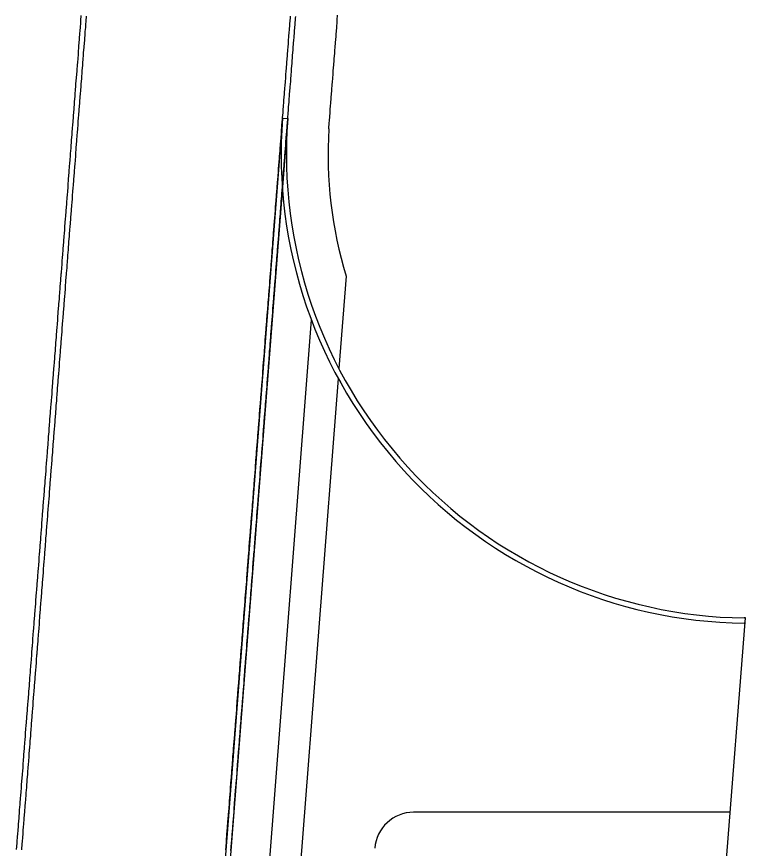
# Model space of a CAD drawing. Extents: x 2145147 to 2158018, y 137519 to 148068.
# Drawn here: x 2151046.3 to 2151139.5, y 140981.8 to 141088.2 of the extents above; entities that cross this region are included whole.
import ezdxf

# ---------------------------------------------------------------- set-up
doc = ezdxf.new("R2010")
doc.units = 0
doc.layers.add('PR_Phasing_Pavement_1', color=7, linetype='Continuous')

msp = doc.modelspace()

# ---------------------------------------------------------------- linework, layer by layer
at = {"layer": 'PR_Phasing_Pavement_1'}
for p, q in [((2151080.3, 141075.25), (2151066.31, 140894.93)), ((2151080.97, 141075.2), (2151066.98, 140894.88)), ((2151080.3, 141075.25), (2151080.97, 141075.2)), ((2151088.43, 141055), (2151087.51, 141043.18)), ((2151083.98, 141049.43), (2151073.93, 140919.87)), ((2151087.41, 141041.94), (2151078.48, 140926.74)), ((2151134.75, 140949.81), (2151139.52, 141011.28)), ((2151139.47, 141010.61), (2151139.37, 141010.61)), ((2151139.52, 141011.28), (2151139.38, 141011.28)), ((2151137.59, 140986.45), (2151097.08, 140986.42))]:
    msp.add_line(p, q, dxfattribs=at)
for points in [[(2151046.27, 140981.67), (2151046.34, 140982.46), (2151046.35, 140982.67), (2151046.4, 140983.27), (2151046.43, 140983.67), (2151046.46, 140984.08), (2151046.51, 140984.66), (2151046.52, 140984.89), (2151046.58, 140985.66), (2151046.59, 140985.7), (2151046.65, 140986.51), (2151046.66, 140986.66), (2151046.7, 140987.16), (2151046.71, 140987.32), (2151046.74, 140987.65), (2151046.78, 140988.13), (2151046.82, 140988.65), (2151046.84, 140988.94), (2151046.89, 140989.65), (2151046.9, 140989.75), (2151046.96, 140990.56), (2151046.97, 140990.64), (2151047.03, 140991.37), (2151047.05, 140991.64), (2151047.09, 140992.18), (2151047.13, 140992.64), (2151047.15, 140992.99), (2151047.2, 140993.64), (2151047.21, 140993.8), (2151047.28, 140994.6), (2151047.28, 140994.63), (2151047.34, 140995.41), (2151047.36, 140995.63), (2151047.4, 140996.22), (2151047.43, 140996.63), (2151047.47, 140997.03), (2151047.51, 140997.62), (2151047.53, 140997.84), (2151047.59, 140998.62), (2151047.59, 140998.65), (2151047.65, 140999.46), (2151047.67, 140999.62), (2151047.72, 141000.27), (2151047.74, 141000.61), (2151047.78, 141001.08), (2151047.82, 141001.61), (2151047.84, 141001.89), (2151047.9, 141002.61), (2151047.91, 141002.7), (2151047.97, 141003.51), (2151047.98, 141003.61), (2151048.03, 141004.32), (2151048.05, 141004.6), (2151048.09, 141005.13), (2151048.13, 141005.6), (2151048.16, 141005.94), (2151048.21, 141006.6), (2151048.22, 141006.75), (2151048.28, 141007.56), (2151048.29, 141007.59), (2151048.35, 141008.37), (2151048.36, 141008.59), (2151048.41, 141009.18), (2151048.44, 141009.59), (2151048.47, 141009.99), (2151048.52, 141010.58), (2151048.53, 141010.8), (2151048.6, 141011.58), (2151048.6, 141011.61), (2151048.66, 141012.42), (2151048.67, 141012.58), (2151048.72, 141013.23), (2151048.75, 141013.58), (2151048.79, 141014.04), (2151048.83, 141014.57), (2151048.85, 141014.85), (2151048.9, 141015.57), (2151048.91, 141015.66), (2151048.97, 141016.46), (2151048.98, 141016.57), (2151049.04, 141017.27), (2151049.06, 141017.56), (2151049.1, 141018.08), (2151049.14, 141018.56), (2151049.16, 141018.89), (2151049.21, 141019.56), (2151049.23, 141019.7), (2151049.29, 141020.51), (2151049.29, 141020.55), (2151049.35, 141021.32), (2151049.37, 141021.55), (2151049.41, 141022.13), (2151049.45, 141022.55), (2151049.48, 141022.94), (2151049.52, 141023.55), (2151049.54, 141023.75), (2151049.6, 141024.54), (2151049.6, 141024.56), (2151049.67, 141025.37), (2151049.68, 141025.54), (2151049.73, 141026.18), (2151049.76, 141026.54), (2151049.79, 141026.99), (2151049.83, 141027.53), (2151049.85, 141027.8), (2151049.91, 141028.53), (2151049.92, 141028.61), (2151049.98, 141029.42), (2151049.99, 141029.53), (2151050.04, 141030.23), (2151050.07, 141030.52), (2151050.1, 141031.04), (2151050.14, 141031.52), (2151050.17, 141031.85), (2151050.22, 141032.52), (2151050.23, 141032.66), (2151050.29, 141033.47), (2151050.3, 141033.52), (2151050.36, 141034.28), (2151050.37, 141034.51), (2151050.42, 141035.09), (2151050.45, 141035.51), (2151050.48, 141035.9), (2151050.53, 141036.51), (2151050.54, 141036.71), (2151050.61, 141037.5), (2151050.61, 141037.52), (2151050.67, 141038.33), (2151050.68, 141038.5), (2151050.73, 141039.13), (2151050.76, 141039.5), (2151050.8, 141039.94), (2151050.84, 141040.49), (2151050.86, 141040.75), (2151050.92, 141041.49), (2151050.92, 141041.56), (2151050.98, 141042.37), (2151050.99, 141042.49), (2151051.05, 141043.18), (2151051.07, 141043.49), (2151051.11, 141043.99), (2151051.15, 141044.48), (2151051.17, 141044.8), (2151051.23, 141045.48), (2151051.24, 141045.61), (2151051.3, 141046.42), (2151051.3, 141046.48), (2151051.36, 141047.23), (2151051.38, 141047.47), (2151051.42, 141048.04), (2151051.46, 141048.47), (2151051.49, 141048.85), (2151051.53, 141049.47), (2151051.55, 141049.66), (2151051.61, 141050.46), (2151051.61, 141050.47), (2151051.68, 141051.28), (2151051.69, 141051.46), (2151051.74, 141052.09), (2151051.77, 141052.46), (2151051.8, 141052.9), (2151051.84, 141053.46), (2151051.86, 141053.71), (2151051.92, 141054.45), (2151051.93, 141054.52), (2151051.99, 141055.33), (2151052, 141055.45), (2151052.05, 141056.14), (2151052.08, 141056.45), (2151052.12, 141056.95), (2151052.15, 141057.44), (2151052.18, 141057.76), (2151052.23, 141058.44), (2151052.24, 141058.57), (2151052.3, 141059.38), (2151052.31, 141059.44), (2151052.37, 141060.19), (2151052.39, 141060.43), (2151052.43, 141060.99), (2151052.46, 141061.43), (2151052.49, 141061.8), (2151052.54, 141062.43), (2151052.56, 141062.61), (2151052.62, 141063.42), (2151052.62, 141063.43), (2151052.68, 141064.23), (2151052.7, 141064.42), (2151052.74, 141065.04), (2151052.77, 141065.42), (2151052.81, 141065.85), (2151052.85, 141066.42), (2151052.87, 141066.66), (2151052.93, 141067.41), (2151052.93, 141067.47), (2151052.99, 141068.28), (2151053, 141068.41), (2151053.06, 141069.09), (2151053.08, 141069.41), (2151053.12, 141069.9), (2151053.16, 141070.4), (2151053.18, 141070.71), (2151053.24, 141071.4), (2151053.25, 141071.52), (2151053.31, 141072.33), (2151053.31, 141072.4), (2151053.37, 141073.14), (2151053.39, 141073.4), (2151053.43, 141073.95), (2151053.47, 141074.39), (2151053.5, 141074.76), (2151053.55, 141075.39), (2151053.56, 141075.57), (2151053.62, 141076.38), (2151053.62, 141076.39), (2151053.69, 141077.19), (2151053.7, 141077.38), (2151053.75, 141078), (2151053.78, 141078.38), (2151053.81, 141078.81), (2151053.86, 141079.38), (2151053.87, 141079.62), (2151053.93, 141080.37), (2151053.94, 141080.43), (2151054, 141081.24), (2151054.01, 141081.37), (2151054.06, 141082.05), (2151054.09, 141082.37), (2151054.13, 141082.85), (2151054.17, 141083.37), (2151054.19, 141083.66), (2151054.24, 141084.36), (2151054.25, 141084.47), (2151054.31, 141085.28), (2151054.32, 141085.36), (2151054.38, 141086.09), (2151054.4, 141086.36), (2151054.44, 141086.9), (2151054.47, 141087.35), (2151054.49, 141087.61), (2151054.5, 141087.71), (2151054.55, 141088.35)], [(2151046.94, 140981.62), (2151047, 140982.41), (2151047.02, 140982.62), (2151047.06, 140983.22), (2151047.09, 140983.61), (2151047.13, 140984.03), (2151047.17, 140984.61), (2151047.19, 140984.84), (2151047.25, 140985.61), (2151047.25, 140985.65), (2151047.32, 140986.46), (2151047.33, 140986.61), (2151047.37, 140987.1), (2151047.38, 140987.27), (2151047.4, 140987.6), (2151047.44, 140988.08), (2151047.48, 140988.6), (2151047.5, 140988.89), (2151047.56, 140989.6), (2151047.57, 140989.7), (2151047.63, 140990.51), (2151047.64, 140990.59), (2151047.69, 140991.31), (2151047.71, 140991.59), (2151047.75, 140992.12), (2151047.79, 140992.59), (2151047.82, 140992.93), (2151047.87, 140993.58), (2151047.88, 140993.74), (2151047.94, 140994.55), (2151047.95, 140994.58), (2151048.01, 140995.36), (2151048.02, 140995.58), (2151048.07, 140996.17), (2151048.1, 140996.58), (2151048.13, 140996.98), (2151048.18, 140997.57), (2151048.19, 140997.79), (2151048.26, 140998.57), (2151048.26, 140998.6), (2151048.32, 140999.41), (2151048.33, 140999.57), (2151048.38, 141000.22), (2151048.41, 141000.56), (2151048.45, 141001.03), (2151048.49, 141001.56), (2151048.51, 141001.84), (2151048.56, 141002.56), (2151048.57, 141002.65), (2151048.63, 141003.46), (2151048.64, 141003.55), (2151048.7, 141004.27), (2151048.72, 141004.55), (2151048.76, 141005.08), (2151048.8, 141005.55), (2151048.82, 141005.89), (2151048.87, 141006.55), (2151048.89, 141006.7), (2151048.95, 141007.51), (2151048.95, 141007.54), (2151049.01, 141008.32), (2151049.03, 141008.54), (2151049.07, 141009.13), (2151049.11, 141009.54), (2151049.14, 141009.94), (2151049.18, 141010.53), (2151049.2, 141010.75), (2151049.26, 141011.53), (2151049.26, 141011.56), (2151049.33, 141012.37), (2151049.34, 141012.53), (2151049.39, 141013.17), (2151049.42, 141013.52), (2151049.45, 141013.98), (2151049.49, 141014.52), (2151049.51, 141014.79), (2151049.57, 141015.52), (2151049.58, 141015.6), (2151049.64, 141016.41), (2151049.65, 141016.52), (2151049.7, 141017.22), (2151049.72, 141017.51), (2151049.77, 141018.03), (2151049.8, 141018.51), (2151049.83, 141018.84), (2151049.88, 141019.51), (2151049.89, 141019.65), (2151049.95, 141020.46), (2151049.96, 141020.5), (2151050.02, 141021.27), (2151050.03, 141021.5), (2151050.08, 141022.08), (2151050.11, 141022.5), (2151050.14, 141022.89), (2151050.19, 141023.49), (2151050.21, 141023.7), (2151050.27, 141024.49), (2151050.27, 141024.51), (2151050.33, 141025.32), (2151050.34, 141025.49), (2151050.39, 141026.13), (2151050.42, 141026.49), (2151050.46, 141026.94), (2151050.5, 141027.48), (2151050.52, 141027.75), (2151050.58, 141028.48), (2151050.58, 141028.56), (2151050.64, 141029.37), (2151050.65, 141029.48), (2151050.71, 141030.18), (2151050.73, 141030.47), (2151050.77, 141030.99), (2151050.81, 141031.47), (2151050.83, 141031.8), (2151050.89, 141032.47), (2151050.9, 141032.61), (2151050.96, 141033.42), (2151050.96, 141033.46), (2151051.02, 141034.23), (2151051.04, 141034.46), (2151051.08, 141035.03), (2151051.12, 141035.46), (2151051.15, 141035.84), (2151051.19, 141036.46), (2151051.21, 141036.65), (2151051.27, 141037.45), (2151051.27, 141037.46), (2151051.34, 141038.27), (2151051.35, 141038.45), (2151051.4, 141039.08), (2151051.43, 141039.45), (2151051.46, 141039.89), (2151051.5, 141040.44), (2151051.52, 141040.7), (2151051.58, 141041.44), (2151051.59, 141041.51), (2151051.65, 141042.32), (2151051.66, 141042.44), (2151051.71, 141043.13), (2151051.74, 141043.43), (2151051.78, 141043.94), (2151051.81, 141044.43), (2151051.84, 141044.75), (2151051.89, 141045.43), (2151051.9, 141045.56), (2151051.96, 141046.37), (2151051.97, 141046.43), (2151052.03, 141047.18), (2151052.05, 141047.42), (2151052.09, 141047.99), (2151052.12, 141048.42), (2151052.15, 141048.8), (2151052.2, 141049.42), (2151052.22, 141049.61), (2151052.28, 141050.41), (2151052.28, 141050.42), (2151052.34, 141051.23), (2151052.36, 141051.41), (2151052.4, 141052.04), (2151052.43, 141052.41), (2151052.47, 141052.85), (2151052.51, 141053.4), (2151052.53, 141053.66), (2151052.59, 141054.4), (2151052.59, 141054.47), (2151052.66, 141055.28), (2151052.66, 141055.4), (2151052.72, 141056.09), (2151052.74, 141056.4), (2151052.78, 141056.89), (2151052.82, 141057.39), (2151052.84, 141057.7), (2151052.9, 141058.39), (2151052.91, 141058.51), (2151052.97, 141059.32), (2151052.97, 141059.39), (2151053.03, 141060.13), (2151053.05, 141060.38), (2151053.1, 141060.94), (2151053.13, 141061.38), (2151053.16, 141061.75), (2151053.21, 141062.38), (2151053.22, 141062.56), (2151053.28, 141063.37), (2151053.28, 141063.37), (2151053.35, 141064.18), (2151053.36, 141064.37), (2151053.41, 141064.99), (2151053.44, 141065.37), (2151053.47, 141065.8), (2151053.52, 141066.37), (2151053.53, 141066.61), (2151053.59, 141067.36), (2151053.6, 141067.42), (2151053.66, 141068.23), (2151053.67, 141068.36), (2151053.72, 141069.04), (2151053.75, 141069.36), (2151053.79, 141069.85), (2151053.83, 141070.35), (2151053.85, 141070.66), (2151053.9, 141071.35), (2151053.91, 141071.47), (2151053.97, 141072.28), (2151053.98, 141072.35), (2151054.04, 141073.09), (2151054.06, 141073.34), (2151054.1, 141073.9), (2151054.13, 141074.34), (2151054.16, 141074.71), (2151054.21, 141075.34), (2151054.23, 141075.52), (2151054.29, 141076.33), (2151054.29, 141076.34), (2151054.35, 141077.14), (2151054.37, 141077.33), (2151054.41, 141077.95), (2151054.44, 141078.33), (2151054.48, 141078.75), (2151054.52, 141079.33), (2151054.54, 141079.56), (2151054.6, 141080.32), (2151054.6, 141080.37), (2151054.67, 141081.18), (2151054.68, 141081.32), (2151054.73, 141081.99), (2151054.75, 141082.32), (2151054.79, 141082.8), (2151054.83, 141083.31), (2151054.85, 141083.61), (2151054.91, 141084.31), (2151054.92, 141084.42), (2151054.98, 141085.23), (2151054.99, 141085.31), (2151055.04, 141086.04), (2151055.06, 141086.31), (2151055.11, 141086.85), (2151055.14, 141087.3), (2151055.16, 141087.56), (2151055.17, 141087.66), (2151055.22, 141088.3)], [(2151073.04, 140981.6), (2151073.07, 140982.02), (2151073.11, 140982.6), (2151073.13, 140982.82), (2151073.19, 140983.59), (2151073.19, 140983.63), (2151073.26, 140984.44), (2151073.27, 140984.59), (2151073.31, 140985.09), (2151073.32, 140985.25), (2151073.35, 140985.59), (2151073.38, 140986.06), (2151073.42, 140986.59), (2151073.45, 140986.87), (2151073.5, 140987.58), (2151073.51, 140987.68), (2151073.57, 140988.49), (2151073.58, 140988.58), (2151073.63, 140989.3), (2151073.66, 140989.58), (2151073.7, 140990.11), (2151073.73, 140990.57), (2151073.76, 140990.92), (2151073.81, 140991.57), (2151073.82, 140991.73), (2151073.89, 140992.54), (2151073.89, 140992.57), (2151073.95, 140993.35), (2151073.96, 140993.57), (2151074.01, 140994.16), (2151074.04, 140994.56), (2151074.07, 140994.97), (2151074.12, 140995.56), (2151074.14, 140995.78), (2151074.2, 140996.56), (2151074.2, 140996.59), (2151074.26, 140997.4), (2151074.27, 140997.55), (2151074.33, 140998.21), (2151074.35, 140998.55), (2151074.39, 140999.02), (2151074.43, 140999.55), (2151074.45, 140999.83), (2151074.51, 141000.54), (2151074.51, 141000.64), (2151074.58, 141001.45), (2151074.58, 141001.54), (2151074.64, 141002.26), (2151074.66, 141002.54), (2151074.7, 141003.07), (2151074.74, 141003.54), (2151074.77, 141003.88), (2151074.82, 141004.53), (2151074.83, 141004.68), (2151074.89, 141005.49), (2151074.89, 141005.53), (2151074.95, 141006.3), (2151074.97, 141006.53), (2151075.02, 141007.11), (2151075.05, 141007.52), (2151075.08, 141007.92), (2151075.13, 141008.52), (2151075.14, 141008.73), (2151075.2, 141009.52), (2151075.2, 141009.54), (2151075.27, 141010.35), (2151075.28, 141010.51), (2151075.33, 141011.16), (2151075.36, 141011.51), (2151075.39, 141011.97), (2151075.43, 141012.51), (2151075.46, 141012.78), (2151075.51, 141013.51), (2151075.52, 141013.59), (2151075.58, 141014.4), (2151075.59, 141014.5), (2151075.64, 141015.21), (2151075.67, 141015.5), (2151075.71, 141016.02), (2151075.74, 141016.5), (2151075.77, 141016.83), (2151075.82, 141017.49), (2151075.83, 141017.64), (2151075.9, 141018.45), (2151075.9, 141018.49), (2151075.96, 141019.26), (2151075.98, 141019.49), (2151076.02, 141020.07), (2151076.05, 141020.48), (2151076.08, 141020.88), (2151076.13, 141021.48), (2151076.15, 141021.69), (2151076.21, 141022.48), (2151076.21, 141022.5), (2151076.27, 141023.31), (2151076.29, 141023.48), (2151076.34, 141024.12), (2151076.36, 141024.47), (2151076.4, 141024.93), (2151076.44, 141025.47), (2151076.46, 141025.74), (2151076.52, 141026.47), (2151076.52, 141026.54), (2151076.59, 141027.35), (2151076.6, 141027.46), (2151076.65, 141028.16), (2151076.67, 141028.46), (2151076.71, 141028.97), (2151076.75, 141029.46), (2151076.78, 141029.78), (2151076.83, 141030.45), (2151076.84, 141030.59), (2151076.9, 141031.4), (2151076.9, 141031.45), (2151076.96, 141032.21), (2151076.98, 141032.45), (2151077.03, 141033.02), (2151077.06, 141033.45), (2151077.09, 141033.83), (2151077.14, 141034.44), (2151077.15, 141034.64), (2151077.21, 141035.44), (2151077.22, 141035.45), (2151077.28, 141036.26), (2151077.29, 141036.44), (2151077.34, 141037.07), (2151077.37, 141037.43), (2151077.4, 141037.88), (2151077.45, 141038.43), (2151077.47, 141038.69), (2151077.52, 141039.43), (2151077.53, 141039.5), (2151077.59, 141040.31), (2151077.6, 141040.42), (2151077.65, 141041.12), (2151077.68, 141041.42), (2151077.72, 141041.93), (2151077.76, 141042.42), (2151077.78, 141042.74), (2151077.83, 141043.42), (2151077.84, 141043.55), (2151077.91, 141044.36), (2151077.91, 141044.41), (2151077.97, 141045.17), (2151077.99, 141045.41), (2151078.03, 141045.98), (2151078.07, 141046.41), (2151078.09, 141046.79), (2151078.14, 141047.4), (2151078.16, 141047.6), (2151078.22, 141048.4), (2151078.22, 141048.4), (2151078.28, 141049.21), (2151078.3, 141049.4), (2151078.35, 141050.02), (2151078.37, 141050.39), (2151078.41, 141050.83), (2151078.45, 141051.39), (2151078.47, 141051.64), (2151078.53, 141052.39), (2151078.53, 141052.45), (2151078.6, 141053.26), (2151078.61, 141053.39), (2151078.66, 141054.07), (2151078.68, 141054.38), (2151078.72, 141054.88), (2151078.76, 141055.38), (2151078.79, 141055.69), (2151078.84, 141056.38), (2151078.85, 141056.5), (2151078.91, 141057.31), (2151078.92, 141057.37), (2151078.97, 141058.12), (2151078.99, 141058.37), (2151079.04, 141058.93), (2151079.07, 141059.37), (2151079.1, 141059.74), (2151079.15, 141060.36), (2151079.16, 141060.55), (2151079.23, 141061.36), (2151079.23, 141061.36), (2151079.29, 141062.17), (2151079.3, 141062.36), (2151079.35, 141062.98), (2151079.38, 141063.36), (2151079.41, 141063.79), (2151079.46, 141064.35), (2151079.48, 141064.6), (2151079.54, 141065.35), (2151079.54, 141065.41), (2151079.6, 141066.22), (2151079.61, 141066.35), (2151079.67, 141067.03), (2151079.69, 141067.34), (2151079.73, 141067.84), (2151079.77, 141068.34), (2151079.79, 141068.65), (2151079.84, 141069.34), (2151079.85, 141069.46), (2151079.92, 141070.26), (2151079.92, 141070.33), (2151079.98, 141071.07), (2151080, 141071.33), (2151080.04, 141071.88), (2151080.08, 141072.33), (2151080.11, 141072.69), (2151080.15, 141073.33), (2151080.17, 141073.5), (2151080.23, 141074.31), (2151080.23, 141074.32), (2151080.29, 141075.12), (2151080.31, 141075.32), (2151080.36, 141075.93), (2151080.39, 141076.32), (2151080.42, 141076.74), (2151080.46, 141077.31), (2151080.48, 141077.55), (2151080.54, 141078.31), (2151080.54, 141078.36), (2151080.61, 141079.17), (2151080.62, 141079.31), (2151080.67, 141079.98), (2151080.7, 141080.3), (2151080.73, 141080.79), (2151080.77, 141081.3), (2151080.8, 141081.6), (2151080.85, 141082.3), (2151080.86, 141082.41), (2151080.92, 141083.22), (2151080.93, 141083.3), (2151080.98, 141084.03), (2151081.01, 141084.29), (2151081.05, 141084.84), (2151081.08, 141085.29), (2151081.1, 141085.55), (2151081.11, 141085.65), (2151081.16, 141086.29), (2151081.17, 141086.46), (2151081.24, 141087.27), (2151081.24, 141087.28), (2151081.3, 141088.08), (2151081.31, 141088.28)], [(2151073.7, 140981.55), (2151073.73, 140981.96), (2151073.78, 140982.55), (2151073.8, 140982.77), (2151073.86, 140983.54), (2151073.86, 140983.58), (2151073.92, 140984.39), (2151073.93, 140984.54), (2151073.97, 140985.04), (2151073.99, 140985.2), (2151074.01, 140985.54), (2151074.05, 140986.01), (2151074.09, 140986.53), (2151074.11, 140986.82), (2151074.17, 140987.53), (2151074.17, 140987.63), (2151074.24, 140988.44), (2151074.24, 140988.53), (2151074.3, 140989.25), (2151074.32, 140989.53), (2151074.36, 140990.06), (2151074.4, 140990.52), (2151074.43, 140990.87), (2151074.48, 140991.52), (2151074.49, 140991.68), (2151074.55, 140992.49), (2151074.55, 140992.52), (2151074.61, 140993.3), (2151074.63, 140993.51), (2151074.68, 140994.11), (2151074.71, 140994.51), (2151074.74, 140994.92), (2151074.79, 140995.51), (2151074.8, 140995.73), (2151074.86, 140996.5), (2151074.87, 140996.54), (2151074.93, 140997.35), (2151074.94, 140997.5), (2151074.99, 140998.16), (2151075.02, 140998.5), (2151075.05, 140998.97), (2151075.09, 140999.5), (2151075.12, 140999.78), (2151075.17, 141000.49), (2151075.18, 141000.58), (2151075.24, 141001.39), (2151075.25, 141001.49), (2151075.31, 141002.2), (2151075.33, 141002.49), (2151075.37, 141003.01), (2151075.4, 141003.48), (2151075.43, 141003.82), (2151075.48, 141004.48), (2151075.49, 141004.63), (2151075.56, 141005.44), (2151075.56, 141005.48), (2151075.62, 141006.25), (2151075.64, 141006.47), (2151075.68, 141007.06), (2151075.71, 141007.47), (2151075.74, 141007.87), (2151075.79, 141008.47), (2151075.81, 141008.68), (2151075.87, 141009.47), (2151075.87, 141009.49), (2151075.93, 141010.3), (2151075.95, 141010.46), (2151076, 141011.11), (2151076.02, 141011.46), (2151076.06, 141011.92), (2151076.1, 141012.46), (2151076.12, 141012.73), (2151076.18, 141013.45), (2151076.18, 141013.54), (2151076.25, 141014.35), (2151076.26, 141014.45), (2151076.31, 141015.16), (2151076.33, 141015.45), (2151076.37, 141015.97), (2151076.41, 141016.44), (2151076.44, 141016.78), (2151076.49, 141017.44), (2151076.5, 141017.59), (2151076.56, 141018.4), (2151076.56, 141018.44), (2151076.62, 141019.21), (2151076.64, 141019.44), (2151076.69, 141020.02), (2151076.72, 141020.43), (2151076.75, 141020.83), (2151076.8, 141021.43), (2151076.81, 141021.64), (2151076.87, 141022.43), (2151076.88, 141022.44), (2151076.94, 141023.25), (2151076.95, 141023.42), (2151077, 141024.06), (2151077.03, 141024.42), (2151077.06, 141024.87), (2151077.11, 141025.42), (2151077.13, 141025.68), (2151077.18, 141026.41), (2151077.19, 141026.49), (2151077.25, 141027.3), (2151077.26, 141027.41), (2151077.32, 141028.11), (2151077.34, 141028.41), (2151077.38, 141028.92), (2151077.42, 141029.41), (2151077.44, 141029.73), (2151077.49, 141030.4), (2151077.5, 141030.54), (2151077.57, 141031.35), (2151077.57, 141031.4), (2151077.63, 141032.16), (2151077.65, 141032.4), (2151077.69, 141032.97), (2151077.73, 141033.39), (2151077.76, 141033.78), (2151077.8, 141034.39), (2151077.82, 141034.59), (2151077.88, 141035.39), (2151077.88, 141035.4), (2151077.94, 141036.21), (2151077.96, 141036.38), (2151078.01, 141037.02), (2151078.03, 141037.38), (2151078.07, 141037.83), (2151078.11, 141038.38), (2151078.13, 141038.64), (2151078.19, 141039.38), (2151078.19, 141039.45), (2151078.26, 141040.26), (2151078.27, 141040.37), (2151078.32, 141041.07), (2151078.34, 141041.37), (2151078.38, 141041.88), (2151078.42, 141042.37), (2151078.45, 141042.69), (2151078.5, 141043.36), (2151078.51, 141043.5), (2151078.57, 141044.3), (2151078.58, 141044.36), (2151078.63, 141045.11), (2151078.65, 141045.36), (2151078.7, 141045.92), (2151078.73, 141046.35), (2151078.76, 141046.73), (2151078.81, 141047.35), (2151078.82, 141047.54), (2151078.89, 141048.35), (2151078.89, 141048.35), (2151078.95, 141049.16), (2151078.96, 141049.35), (2151079.01, 141049.97), (2151079.04, 141050.34), (2151079.07, 141050.78), (2151079.12, 141051.34), (2151079.14, 141051.59), (2151079.2, 141052.34), (2151079.2, 141052.4), (2151079.26, 141053.21), (2151079.27, 141053.33), (2151079.33, 141054.02), (2151079.35, 141054.33), (2151079.39, 141054.83), (2151079.43, 141055.33), (2151079.45, 141055.64), (2151079.5, 141056.32), (2151079.51, 141056.45), (2151079.58, 141057.26), (2151079.58, 141057.32), (2151079.64, 141058.07), (2151079.66, 141058.32), (2151079.7, 141058.88), (2151079.74, 141059.32), (2151079.77, 141059.69), (2151079.81, 141060.31), (2151079.83, 141060.5), (2151079.89, 141061.31), (2151079.89, 141061.31), (2151079.95, 141062.12), (2151079.97, 141062.31), (2151080.02, 141062.93), (2151080.05, 141063.3), (2151080.08, 141063.74), (2151080.12, 141064.3), (2151080.14, 141064.55), (2151080.2, 141065.3), (2151080.21, 141065.36), (2151080.27, 141066.17), (2151080.28, 141066.29), (2151080.33, 141066.97), (2151080.36, 141067.29), (2151080.39, 141067.78), (2151080.43, 141068.29), (2151080.46, 141068.59), (2151080.51, 141069.29), (2151080.52, 141069.4), (2151080.58, 141070.21), (2151080.59, 141070.28), (2151080.65, 141071.02), (2151080.67, 141071.28), (2151080.71, 141071.83), (2151080.74, 141072.28), (2151080.77, 141072.64), (2151080.82, 141073.27), (2151080.83, 141073.45), (2151080.9, 141074.26), (2151080.9, 141074.27), (2151080.96, 141075.07), (2151080.97, 141075.27), (2151081.02, 141075.88), (2151081.05, 141076.26), (2151081.08, 141076.69), (2151081.13, 141077.26), (2151081.15, 141077.5), (2151081.21, 141078.26), (2151081.21, 141078.31), (2151081.27, 141079.12), (2151081.28, 141079.26), (2151081.34, 141079.93), (2151081.36, 141080.25), (2151081.4, 141080.74), (2151081.44, 141081.25), (2151081.46, 141081.55), (2151081.52, 141082.25), (2151081.52, 141082.36), (2151081.59, 141083.17), (2151081.59, 141083.24), (2151081.65, 141083.98), (2151081.67, 141084.24), (2151081.71, 141084.79), (2151081.75, 141085.24), (2151081.77, 141085.5), (2151081.78, 141085.6), (2151081.83, 141086.23), (2151081.84, 141086.41), (2151081.9, 141087.22), (2151081.9, 141087.23), (2151081.96, 141088.03), (2151081.98, 141088.23)], [(2151086.22, 141073.86), (2151086.22, 141073.86), (2151086.28, 141074.66), (2151086.3, 141074.85), (2151086.35, 141075.47), (2151086.38, 141075.85), (2151086.41, 141076.28), (2151086.45, 141076.85), (2151086.47, 141077.09), (2151086.53, 141077.85), (2151086.53, 141077.9), (2151086.6, 141078.71), (2151086.61, 141078.84), (2151086.66, 141079.52), (2151086.69, 141079.84), (2151086.72, 141080.33), (2151086.76, 141080.84), (2151086.79, 141081.13), (2151086.84, 141081.83), (2151086.85, 141081.94), (2151086.91, 141082.75), (2151086.92, 141082.83), (2151086.97, 141083.56), (2151086.99, 141083.83), (2151087.04, 141084.37), (2151087.07, 141084.82), (2151087.09, 141085.08), (2151087.1, 141085.18), (2151087.15, 141085.82), (2151087.16, 141085.99), (2151087.23, 141086.8), (2151087.23, 141086.82), (2151087.29, 141087.61), (2151087.3, 141087.82), (2151087.35, 141088.42)]]:
    msp.add_lwpolyline(points, dxfattribs=at)
for centre, radius, start, end in [((2151140.12, 141070.61), 60, 175.5629, 269.2782), ((2151140.12, 141070.61), 59.33, 175.5629, 269.2782), ((2151140.12, 141070.61), 54, 176.5491, 196.7994), ((2151097.08, 140981.42), 5, 90.0433, 175.5629)]:
    msp.add_arc(centre, radius, start, end, dxfattribs=at)

doc.saveas('drawing.dxf')
